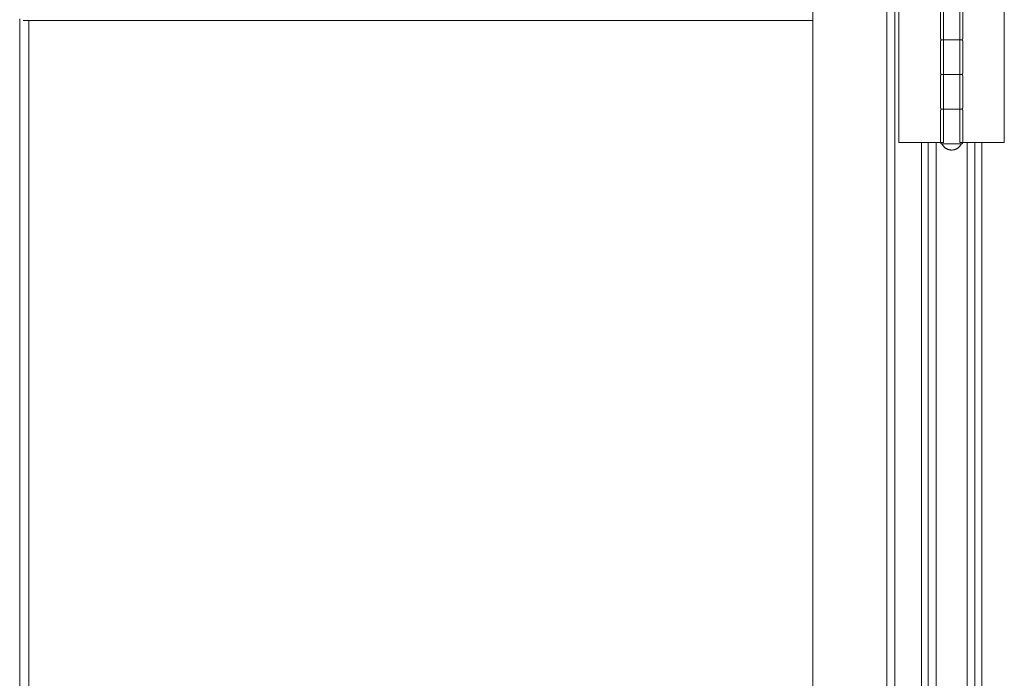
# Model space of a CAD drawing. Header units: inches. Extents: x 424 to 2043, y -237 to 445.
# Tile 732 of 965: x 860.29 to 861.001, y 214.347 to 214.822. Entities that reach past the tile are written whole.
import ezdxf

# ---------------------------------------------------------------- set-up
doc = ezdxf.new("R2010")
doc.units = ezdxf.units.IN
doc.header["$MEASUREMENT"] = 0
doc.layers.add('A-DOOR', color=31, linetype='Continuous', lineweight=9)

# ---------------------------------------------------------------- blocks, each defined once
blk = doc.blocks.new('5-panel_Bi-fold_external_door_10806 - Type 1-239811-Section 1')
at = {"layer": 'A-DOOR'}
for p, q in [((-116.02398, -0.189), (-116.02398, -2.95)), ((-115.97048, -0.189), (-115.97048, -2.95)), ((-115.9648, -0.189), (-115.9648, -2.95)), ((-115.96195, -0.36346), (-115.96195, -0.26546)), ((-115.93172, -0.26546), (-115.93172, -0.28846)), ((-115.92957, -0.26546), (-115.92957, -0.36346)), ((-115.91792, -0.36346), (-115.91792, -0.26546)), ((-115.91572, -0.28846), (-115.91572, -0.26546)), ((-115.88575, -0.26546), (-115.88575, -0.36346)), ((-116.59609, -2.83521), (-116.59609, -0.27429)), ((-116.02398, -0.27557), (-116.59367, -0.27557)), ((-116.58949, -2.83393), (-116.58949, -0.27557)), ((-115.93172, -0.29046), (-115.93172, -0.31346)), ((-115.92966, -0.28946), (-115.92375, -0.28946)), ((-115.92369, -0.28946), (-115.92965, -0.28946)), ((-115.92375, -0.28946), (-115.91783, -0.28946)), ((-115.91782, -0.28946), (-115.92369, -0.28946)), ((-115.91572, -0.31346), (-115.91572, -0.29046)), ((-115.93172, -0.31546), (-115.93172, -0.33846)), ((-115.92966, -0.31446), (-115.92375, -0.31446)), ((-115.92369, -0.31446), (-115.92965, -0.31446)), ((-115.92375, -0.31446), (-115.91783, -0.31446)), ((-115.91782, -0.31446), (-115.92369, -0.31446)), ((-115.91572, -0.33846), (-115.91572, -0.31546)), ((-115.93172, -0.34046), (-115.93172, -0.36346)), ((-115.92966, -0.33946), (-115.92375, -0.33946)), ((-115.92369, -0.33946), (-115.92965, -0.33946)), ((-115.92375, -0.33946), (-115.91783, -0.33946)), ((-115.91782, -0.33946), (-115.92369, -0.33946)), ((-115.91572, -0.36346), (-115.91572, -0.34046)), ((-115.96019, -0.36346), (-115.96195, -0.36346)), ((-115.95807, -0.36346), (-115.96019, -0.36346)), ((-115.94691, -0.36346), (-115.95807, -0.36346)), ((-115.94459, -0.36346), (-115.94691, -0.36346)), ((-115.94558, -0.36346), (-115.94558, -1.688)), ((-115.94227, -0.36346), (-115.94459, -0.36346)), ((-115.94066, -0.36346), (-115.94227, -0.36346)), ((-115.93497, -0.36346), (-115.94066, -0.36346)), ((-115.94066, -1.688), (-115.94066, -0.36346)), ((-115.92957, -0.36346), (-115.93497, -0.36346)), ((-115.93497, -0.36346), (-115.93497, -1.688)), ((-115.9298, -0.36446), (-115.92375, -0.36446)), ((-115.92375, -0.36446), (-115.91768, -0.36446)), ((-115.91258, -0.36346), (-115.91792, -0.36346)), ((-115.91258, -1.688), (-115.91258, -0.36346)), ((-115.90694, -0.36346), (-115.91258, -0.36346)), ((-115.90533, -0.36346), (-115.90694, -0.36346)), ((-115.90694, -0.36346), (-115.90694, -1.688)), ((-115.90302, -0.36346), (-115.90533, -0.36346)), ((-115.9007, -0.36346), (-115.90302, -0.36346)), ((-115.90197, -1.688), (-115.90197, -0.36346)), ((-115.88965, -0.36346), (-115.9007, -0.36346)), ((-115.88752, -0.36346), (-115.88965, -0.36346)), ((-115.88575, -0.36346), (-115.88752, -0.36346))]:
    blk.add_line(p, q, dxfattribs=at)
at = {"layer": 'A-DOOR', "flags": 128}
for points in [[(-115.93072, -0.28946), (-115.93076, -0.28946), (-115.9308, -0.28946), (-115.93084, -0.28945), (-115.93088, -0.28945), (-115.93092, -0.28944), (-115.93096, -0.28943), (-115.931, -0.28942), (-115.93104, -0.28941), (-115.93108, -0.2894), (-115.93111, -0.28938), (-115.93115, -0.28937), (-115.93119, -0.28935), (-115.93122, -0.28933), (-115.93125, -0.28931), (-115.93129, -0.28929), (-115.93132, -0.28926), (-115.93135, -0.28924), (-115.93138, -0.28921), (-115.93141, -0.28919), (-115.93144, -0.28916), (-115.93147, -0.28913), (-115.93149, -0.2891), (-115.93152, -0.28907), (-115.93154, -0.28903), (-115.93157, -0.289), (-115.93159, -0.28897), (-115.93161, -0.28893), (-115.93162, -0.2889), (-115.93164, -0.28886), (-115.93166, -0.28882), (-115.93167, -0.28879), (-115.93168, -0.28875), (-115.93169, -0.28871), (-115.9317, -0.28867), (-115.93171, -0.28863), (-115.93172, -0.28859), (-115.93172, -0.28855), (-115.93172, -0.28851), (-115.93172, -0.28847), (-115.93172, -0.28846)], [(-115.93172, -0.29046), (-115.93172, -0.29042), (-115.93172, -0.29038), (-115.93172, -0.29034), (-115.93171, -0.2903), (-115.9317, -0.29026), (-115.93169, -0.29022), (-115.93168, -0.29018), (-115.93167, -0.29015), (-115.93166, -0.29011), (-115.93164, -0.29007), (-115.93163, -0.29003), (-115.93161, -0.29), (-115.93159, -0.28996), (-115.93157, -0.28993), (-115.93155, -0.2899), (-115.93153, -0.28986), (-115.9315, -0.28983), (-115.93148, -0.2898), (-115.93145, -0.28977), (-115.93142, -0.28974), (-115.93139, -0.28972), (-115.93136, -0.28969), (-115.93133, -0.28967), (-115.9313, -0.28964), (-115.93126, -0.28962), (-115.93123, -0.2896), (-115.93119, -0.28958), (-115.93116, -0.28956), (-115.93112, -0.28954), (-115.93109, -0.28953), (-115.93105, -0.28952), (-115.93101, -0.2895), (-115.93097, -0.28949), (-115.93093, -0.28948), (-115.93089, -0.28948), (-115.93085, -0.28947), (-115.93081, -0.28947), (-115.93077, -0.28946), (-115.93073, -0.28946), (-115.93072, -0.28946)], [(-115.92369, -0.28946), (-115.92397, -0.28946), (-115.92425, -0.28946), (-115.92453, -0.28946), (-115.92481, -0.28946), (-115.92508, -0.28946), (-115.92536, -0.28946), (-115.92563, -0.28946), (-115.9259, -0.28946), (-115.92616, -0.28946), (-115.92642, -0.28946), (-115.92668, -0.28946), (-115.92693, -0.28946), (-115.92717, -0.28946), (-115.92742, -0.28946), (-115.92765, -0.28946), (-115.92788, -0.28946), (-115.9281, -0.28946), (-115.92832, -0.28946), (-115.92852, -0.28946), (-115.92872, -0.28946), (-115.92892, -0.28946), (-115.9291, -0.28946), (-115.92927, -0.28946), (-115.92944, -0.28946), (-115.9296, -0.28946), (-115.92974, -0.28946), (-115.92988, -0.28946), (-115.93001, -0.28946), (-115.93013, -0.28946), (-115.93024, -0.28946), (-115.93033, -0.28946), (-115.93042, -0.28946), (-115.9305, -0.28946), (-115.93056, -0.28946), (-115.93062, -0.28946), (-115.93066, -0.28946), (-115.93069, -0.28946), (-115.93071, -0.28946), (-115.93072, -0.28946)], [(-115.93072, -0.28946), (-115.93072, -0.28946), (-115.9307, -0.28946), (-115.93067, -0.28946), (-115.93063, -0.28946), (-115.93058, -0.28946), (-115.93052, -0.28946), (-115.93045, -0.28946), (-115.93037, -0.28946), (-115.93027, -0.28946), (-115.93017, -0.28946), (-115.93006, -0.28946), (-115.92993, -0.28946), (-115.9298, -0.28946), (-115.92965, -0.28946), (-115.9295, -0.28946), (-115.92934, -0.28946), (-115.92917, -0.28946), (-115.92899, -0.28946), (-115.9288, -0.28946), (-115.9286, -0.28946), (-115.9284, -0.28946), (-115.92818, -0.28946), (-115.92796, -0.28946), (-115.92774, -0.28946), (-115.92751, -0.28946), (-115.92727, -0.28946), (-115.92702, -0.28946), (-115.92677, -0.28946), (-115.92652, -0.28946), (-115.92626, -0.28946), (-115.926, -0.28946), (-115.92573, -0.28946), (-115.92546, -0.28946), (-115.92519, -0.28946), (-115.92491, -0.28946), (-115.92464, -0.28946), (-115.92436, -0.28946), (-115.92408, -0.28946), (-115.9238, -0.28946), (-115.92375, -0.28946)], [(-115.92375, -0.28946), (-115.92403, -0.28946), (-115.92431, -0.28946), (-115.92459, -0.28946), (-115.92487, -0.28946), (-115.92514, -0.28946), (-115.92542, -0.28946), (-115.92569, -0.28946), (-115.92596, -0.28946), (-115.92622, -0.28946), (-115.92648, -0.28946), (-115.92673, -0.28946), (-115.92698, -0.28946), (-115.92723, -0.28946), (-115.92747, -0.28946), (-115.9277, -0.28946), (-115.92793, -0.28946), (-115.92815, -0.28946), (-115.92836, -0.28946), (-115.92857, -0.28946), (-115.92877, -0.28946), (-115.92896, -0.28946), (-115.92914, -0.28946), (-115.92931, -0.28946), (-115.92948, -0.28946), (-115.92963, -0.28946), (-115.92978, -0.28946), (-115.92991, -0.28946), (-115.93004, -0.28946), (-115.93015, -0.28946), (-115.93026, -0.28946), (-115.93035, -0.28946), (-115.93044, -0.28946), (-115.93051, -0.28946), (-115.93058, -0.28946), (-115.93063, -0.28946), (-115.93067, -0.28946), (-115.9307, -0.28946), (-115.93072, -0.28946), (-115.93072, -0.28946)], [(-115.93072, -0.28946), (-115.93072, -0.28946), (-115.9307, -0.28946), (-115.93067, -0.28946), (-115.93063, -0.28946), (-115.93058, -0.28946), (-115.93052, -0.28946), (-115.93045, -0.28946), (-115.93037, -0.28946), (-115.93027, -0.28946), (-115.93017, -0.28946), (-115.93006, -0.28946), (-115.92993, -0.28946), (-115.9298, -0.28946), (-115.92965, -0.28946)], [(-115.9295, -0.28946), (-115.92934, -0.28946), (-115.92917, -0.28946), (-115.92899, -0.28946), (-115.9288, -0.28946), (-115.9286, -0.28946), (-115.9284, -0.28946), (-115.92818, -0.28946), (-115.92796, -0.28946), (-115.92774, -0.28946), (-115.92751, -0.28946), (-115.92727, -0.28946), (-115.92702, -0.28946), (-115.92677, -0.28946), (-115.92652, -0.28946), (-115.92626, -0.28946), (-115.926, -0.28946), (-115.92573, -0.28946), (-115.92546, -0.28946), (-115.92519, -0.28946), (-115.92491, -0.28946), (-115.92464, -0.28946), (-115.92436, -0.28946), (-115.92408, -0.28946), (-115.9238, -0.28946), (-115.92369, -0.28946)], [(-115.92375, -0.28946), (-115.92347, -0.28946), (-115.9232, -0.28946), (-115.92292, -0.28946), (-115.92264, -0.28946), (-115.92236, -0.28946), (-115.92209, -0.28946), (-115.92182, -0.28946), (-115.92155, -0.28946), (-115.92129, -0.28946), (-115.92103, -0.28946), (-115.92077, -0.28946), (-115.92052, -0.28946), (-115.92027, -0.28946), (-115.92003, -0.28946), (-115.9198, -0.28946), (-115.91957, -0.28946), (-115.91935, -0.28946), (-115.91913, -0.28946), (-115.91892, -0.28946), (-115.91872, -0.28946), (-115.91853, -0.28946), (-115.91835, -0.28946), (-115.91817, -0.28946), (-115.91801, -0.28946), (-115.91785, -0.28946), (-115.9177, -0.28946), (-115.91756, -0.28946), (-115.91744, -0.28946), (-115.91732, -0.28946), (-115.91721, -0.28946), (-115.91711, -0.28946), (-115.91703, -0.28946), (-115.91695, -0.28946), (-115.91689, -0.28946), (-115.91683, -0.28946), (-115.91679, -0.28946), (-115.91676, -0.28946), (-115.91673, -0.28946), (-115.91672, -0.28946)], [(-115.91672, -0.28946), (-115.91673, -0.28946), (-115.91675, -0.28946), (-115.91677, -0.28946), (-115.91681, -0.28946), (-115.91686, -0.28946), (-115.91692, -0.28946), (-115.917, -0.28946), (-115.91708, -0.28946), (-115.91717, -0.28946), (-115.91728, -0.28946), (-115.91739, -0.28946), (-115.91751, -0.28946), (-115.91765, -0.28946), (-115.91779, -0.28946), (-115.91795, -0.28946), (-115.91811, -0.28946), (-115.91828, -0.28946), (-115.91846, -0.28946), (-115.91865, -0.28946), (-115.91885, -0.28946), (-115.91905, -0.28946), (-115.91926, -0.28946), (-115.91948, -0.28946), (-115.91971, -0.28946), (-115.91994, -0.28946), (-115.92018, -0.28946), (-115.92042, -0.28946), (-115.92067, -0.28946), (-115.92093, -0.28946), (-115.92119, -0.28946), (-115.92145, -0.28946), (-115.92172, -0.28946), (-115.92199, -0.28946), (-115.92226, -0.28946), (-115.92253, -0.28946), (-115.92281, -0.28946), (-115.92309, -0.28946), (-115.92337, -0.28946), (-115.92365, -0.28946), (-115.92375, -0.28946)], [(-115.91795, -0.28946), (-115.91811, -0.28946), (-115.91828, -0.28946), (-115.91846, -0.28946), (-115.91865, -0.28946), (-115.91885, -0.28946), (-115.91905, -0.28946), (-115.91926, -0.28946), (-115.91948, -0.28946), (-115.91971, -0.28946), (-115.91994, -0.28946), (-115.92018, -0.28946), (-115.92042, -0.28946), (-115.92067, -0.28946), (-115.92093, -0.28946), (-115.92119, -0.28946), (-115.92145, -0.28946), (-115.92172, -0.28946), (-115.92199, -0.28946), (-115.92226, -0.28946), (-115.92253, -0.28946), (-115.92281, -0.28946), (-115.92309, -0.28946), (-115.92337, -0.28946), (-115.92365, -0.28946), (-115.92369, -0.28946)], [(-115.92369, -0.28946), (-115.92341, -0.28946), (-115.92313, -0.28946), (-115.92285, -0.28946), (-115.92258, -0.28946), (-115.9223, -0.28946), (-115.92203, -0.28946), (-115.92176, -0.28946), (-115.92149, -0.28946), (-115.92123, -0.28946), (-115.92097, -0.28946), (-115.92071, -0.28946), (-115.92046, -0.28946), (-115.92022, -0.28946), (-115.91998, -0.28946), (-115.91975, -0.28946), (-115.91952, -0.28946), (-115.9193, -0.28946), (-115.91908, -0.28946), (-115.91888, -0.28946), (-115.91868, -0.28946), (-115.91849, -0.28946), (-115.91831, -0.28946), (-115.91814, -0.28946), (-115.91797, -0.28946)], [(-115.91782, -0.28946), (-115.91767, -0.28946), (-115.91754, -0.28946), (-115.91741, -0.28946), (-115.91729, -0.28946), (-115.91719, -0.28946), (-115.91709, -0.28946), (-115.91701, -0.28946), (-115.91693, -0.28946), (-115.91687, -0.28946), (-115.91682, -0.28946), (-115.91678, -0.28946), (-115.91675, -0.28946), (-115.91673, -0.28946), (-115.91672, -0.28946)], [(-115.91672, -0.28946), (-115.91673, -0.28946), (-115.91675, -0.28946), (-115.91677, -0.28946), (-115.91681, -0.28946), (-115.91686, -0.28946), (-115.91692, -0.28946), (-115.917, -0.28946), (-115.91708, -0.28946), (-115.91717, -0.28946), (-115.91728, -0.28946), (-115.91739, -0.28946), (-115.91751, -0.28946), (-115.91765, -0.28946), (-115.91779, -0.28946)], [(-115.91572, -0.28846), (-115.91572, -0.2885), (-115.91573, -0.28854), (-115.91573, -0.28858), (-115.91574, -0.28862), (-115.91574, -0.28866), (-115.91575, -0.2887), (-115.91576, -0.28874), (-115.91577, -0.28878), (-115.91579, -0.28881), (-115.9158, -0.28885), (-115.91582, -0.28889), (-115.91584, -0.28892), (-115.91586, -0.28896), (-115.91588, -0.28899), (-115.9159, -0.28903), (-115.91592, -0.28906), (-115.91595, -0.28909), (-115.91597, -0.28912), (-115.916, -0.28915), (-115.91603, -0.28918), (-115.91606, -0.28921), (-115.91609, -0.28923), (-115.91612, -0.28926), (-115.91615, -0.28928), (-115.91618, -0.2893), (-115.91622, -0.28932), (-115.91625, -0.28934), (-115.91629, -0.28936), (-115.91632, -0.28938), (-115.91636, -0.28939), (-115.9164, -0.28941), (-115.91644, -0.28942), (-115.91648, -0.28943), (-115.91651, -0.28944), (-115.91655, -0.28945), (-115.91659, -0.28945), (-115.91663, -0.28946), (-115.91667, -0.28946), (-115.91671, -0.28946), (-115.91672, -0.28946)], [(-115.91672, -0.28946), (-115.91668, -0.28946), (-115.91664, -0.28946), (-115.9166, -0.28947), (-115.91656, -0.28947), (-115.91652, -0.28948), (-115.91649, -0.28949), (-115.91645, -0.2895), (-115.91641, -0.28951), (-115.91637, -0.28953), (-115.91633, -0.28954), (-115.9163, -0.28956), (-115.91626, -0.28957), (-115.91623, -0.28959), (-115.91619, -0.28961), (-115.91616, -0.28964), (-115.91613, -0.28966), (-115.91609, -0.28968), (-115.91606, -0.28971), (-115.91603, -0.28974), (-115.91601, -0.28976), (-115.91598, -0.28979), (-115.91595, -0.28982), (-115.91593, -0.28986), (-115.9159, -0.28989), (-115.91588, -0.28992), (-115.91586, -0.28995), (-115.91584, -0.28999), (-115.91582, -0.29003), (-115.91581, -0.29006), (-115.91579, -0.2901), (-115.91578, -0.29014), (-115.91577, -0.29017), (-115.91575, -0.29021), (-115.91575, -0.29025), (-115.91574, -0.29029), (-115.91573, -0.29033), (-115.91573, -0.29037), (-115.91572, -0.29041), (-115.91572, -0.29045), (-115.91572, -0.29046)], [(-115.93072, -0.31446), (-115.93076, -0.31446), (-115.9308, -0.31446), (-115.93084, -0.31445), (-115.93088, -0.31445), (-115.93092, -0.31444), (-115.93096, -0.31443), (-115.931, -0.31442), (-115.93104, -0.31441), (-115.93108, -0.3144), (-115.93111, -0.31438), (-115.93115, -0.31437), (-115.93119, -0.31435), (-115.93122, -0.31433), (-115.93125, -0.31431), (-115.93129, -0.31429), (-115.93132, -0.31426), (-115.93135, -0.31424), (-115.93138, -0.31421), (-115.93141, -0.31419), (-115.93144, -0.31416), (-115.93147, -0.31413), (-115.93149, -0.3141), (-115.93152, -0.31407), (-115.93154, -0.31403), (-115.93157, -0.314), (-115.93159, -0.31397), (-115.93161, -0.31393), (-115.93162, -0.3139), (-115.93164, -0.31386), (-115.93166, -0.31382), (-115.93167, -0.31379), (-115.93168, -0.31375), (-115.93169, -0.31371), (-115.9317, -0.31367), (-115.93171, -0.31363), (-115.93172, -0.31359), (-115.93172, -0.31355), (-115.93172, -0.31351), (-115.93172, -0.31347), (-115.93172, -0.31346)], [(-115.93172, -0.31546), (-115.93172, -0.31542), (-115.93172, -0.31538), (-115.93172, -0.31534), (-115.93171, -0.3153), (-115.9317, -0.31526), (-115.93169, -0.31522), (-115.93168, -0.31518), (-115.93167, -0.31515), (-115.93166, -0.31511), (-115.93164, -0.31507), (-115.93163, -0.31503), (-115.93161, -0.315), (-115.93159, -0.31496), (-115.93157, -0.31493), (-115.93155, -0.3149), (-115.93153, -0.31486), (-115.9315, -0.31483), (-115.93148, -0.3148), (-115.93145, -0.31477), (-115.93142, -0.31474), (-115.93139, -0.31472), (-115.93136, -0.31469), (-115.93133, -0.31467), (-115.9313, -0.31464), (-115.93126, -0.31462), (-115.93123, -0.3146), (-115.93119, -0.31458), (-115.93116, -0.31456), (-115.93112, -0.31454), (-115.93109, -0.31453), (-115.93105, -0.31452), (-115.93101, -0.3145), (-115.93097, -0.31449), (-115.93093, -0.31448), (-115.93089, -0.31448), (-115.93085, -0.31447), (-115.93081, -0.31447), (-115.93077, -0.31446), (-115.93073, -0.31446), (-115.93072, -0.31446)], [(-115.92369, -0.31446), (-115.92397, -0.31446), (-115.92425, -0.31446), (-115.92453, -0.31446), (-115.92481, -0.31446), (-115.92508, -0.31446), (-115.92536, -0.31446), (-115.92563, -0.31446), (-115.9259, -0.31446), (-115.92616, -0.31446), (-115.92642, -0.31446), (-115.92668, -0.31446), (-115.92693, -0.31446), (-115.92717, -0.31446), (-115.92742, -0.31446), (-115.92765, -0.31446), (-115.92788, -0.31446), (-115.9281, -0.31446), (-115.92832, -0.31446), (-115.92852, -0.31446), (-115.92872, -0.31446), (-115.92892, -0.31446), (-115.9291, -0.31446), (-115.92927, -0.31446), (-115.92944, -0.31446), (-115.9296, -0.31446), (-115.92974, -0.31446), (-115.92988, -0.31446), (-115.93001, -0.31446), (-115.93013, -0.31446), (-115.93024, -0.31446), (-115.93033, -0.31446), (-115.93042, -0.31446), (-115.9305, -0.31446), (-115.93056, -0.31446), (-115.93062, -0.31446), (-115.93066, -0.31446), (-115.93069, -0.31446), (-115.93071, -0.31446), (-115.93072, -0.31446)], [(-115.93072, -0.31446), (-115.93072, -0.31446), (-115.9307, -0.31446), (-115.93067, -0.31446), (-115.93063, -0.31446), (-115.93058, -0.31446), (-115.93052, -0.31446), (-115.93045, -0.31446), (-115.93037, -0.31446), (-115.93027, -0.31446), (-115.93017, -0.31446), (-115.93006, -0.31446), (-115.92993, -0.31446), (-115.9298, -0.31446), (-115.92965, -0.31446), (-115.9295, -0.31446), (-115.92934, -0.31446), (-115.92917, -0.31446), (-115.92899, -0.31446), (-115.9288, -0.31446), (-115.9286, -0.31446), (-115.9284, -0.31446), (-115.92818, -0.31446), (-115.92796, -0.31446), (-115.92774, -0.31446), (-115.92751, -0.31446), (-115.92727, -0.31446), (-115.92702, -0.31446), (-115.92677, -0.31446), (-115.92652, -0.31446), (-115.92626, -0.31446), (-115.926, -0.31446), (-115.92573, -0.31446), (-115.92546, -0.31446), (-115.92519, -0.31446), (-115.92491, -0.31446), (-115.92464, -0.31446), (-115.92436, -0.31446), (-115.92408, -0.31446), (-115.9238, -0.31446), (-115.92375, -0.31446)], [(-115.92375, -0.31446), (-115.92403, -0.31446), (-115.92431, -0.31446), (-115.92459, -0.31446), (-115.92487, -0.31446), (-115.92514, -0.31446), (-115.92542, -0.31446), (-115.92569, -0.31446), (-115.92596, -0.31446), (-115.92622, -0.31446), (-115.92648, -0.31446), (-115.92673, -0.31446), (-115.92698, -0.31446), (-115.92723, -0.31446), (-115.92747, -0.31446), (-115.9277, -0.31446), (-115.92793, -0.31446), (-115.92815, -0.31446), (-115.92836, -0.31446), (-115.92857, -0.31446), (-115.92877, -0.31446), (-115.92896, -0.31446), (-115.92914, -0.31446), (-115.92931, -0.31446), (-115.92948, -0.31446), (-115.92963, -0.31446), (-115.92978, -0.31446), (-115.92991, -0.31446), (-115.93004, -0.31446), (-115.93015, -0.31446), (-115.93026, -0.31446), (-115.93035, -0.31446), (-115.93044, -0.31446), (-115.93051, -0.31446), (-115.93058, -0.31446), (-115.93063, -0.31446), (-115.93067, -0.31446), (-115.9307, -0.31446), (-115.93072, -0.31446), (-115.93072, -0.31446)], [(-115.93072, -0.31446), (-115.93072, -0.31446), (-115.9307, -0.31446), (-115.93067, -0.31446), (-115.93063, -0.31446), (-115.93058, -0.31446), (-115.93052, -0.31446), (-115.93045, -0.31446), (-115.93037, -0.31446), (-115.93027, -0.31446), (-115.93017, -0.31446), (-115.93006, -0.31446), (-115.92993, -0.31446), (-115.9298, -0.31446), (-115.92965, -0.31446)], [(-115.9295, -0.31446), (-115.92934, -0.31446), (-115.92917, -0.31446), (-115.92899, -0.31446), (-115.9288, -0.31446), (-115.9286, -0.31446), (-115.9284, -0.31446), (-115.92818, -0.31446), (-115.92796, -0.31446), (-115.92774, -0.31446), (-115.92751, -0.31446), (-115.92727, -0.31446), (-115.92702, -0.31446), (-115.92677, -0.31446), (-115.92652, -0.31446), (-115.92626, -0.31446), (-115.926, -0.31446), (-115.92573, -0.31446), (-115.92546, -0.31446), (-115.92519, -0.31446), (-115.92491, -0.31446), (-115.92464, -0.31446), (-115.92436, -0.31446), (-115.92408, -0.31446), (-115.9238, -0.31446), (-115.92369, -0.31446)], [(-115.92375, -0.31446), (-115.92347, -0.31446), (-115.9232, -0.31446), (-115.92292, -0.31446), (-115.92264, -0.31446), (-115.92236, -0.31446), (-115.92209, -0.31446), (-115.92182, -0.31446), (-115.92155, -0.31446), (-115.92129, -0.31446), (-115.92103, -0.31446), (-115.92077, -0.31446), (-115.92052, -0.31446), (-115.92027, -0.31446), (-115.92003, -0.31446), (-115.9198, -0.31446), (-115.91957, -0.31446), (-115.91935, -0.31446), (-115.91913, -0.31446), (-115.91892, -0.31446), (-115.91872, -0.31446), (-115.91853, -0.31446), (-115.91835, -0.31446), (-115.91817, -0.31446), (-115.91801, -0.31446), (-115.91785, -0.31446), (-115.9177, -0.31446), (-115.91756, -0.31446), (-115.91744, -0.31446), (-115.91732, -0.31446), (-115.91721, -0.31446), (-115.91711, -0.31446), (-115.91703, -0.31446), (-115.91695, -0.31446), (-115.91689, -0.31446), (-115.91683, -0.31446), (-115.91679, -0.31446), (-115.91676, -0.31446), (-115.91673, -0.31446), (-115.91672, -0.31446)], [(-115.91672, -0.31446), (-115.91673, -0.31446), (-115.91675, -0.31446), (-115.91677, -0.31446), (-115.91681, -0.31446), (-115.91686, -0.31446), (-115.91692, -0.31446), (-115.917, -0.31446), (-115.91708, -0.31446), (-115.91717, -0.31446), (-115.91728, -0.31446), (-115.91739, -0.31446), (-115.91751, -0.31446), (-115.91765, -0.31446), (-115.91779, -0.31446), (-115.91795, -0.31446), (-115.91811, -0.31446), (-115.91828, -0.31446), (-115.91846, -0.31446), (-115.91865, -0.31446), (-115.91885, -0.31446), (-115.91905, -0.31446), (-115.91926, -0.31446), (-115.91948, -0.31446), (-115.91971, -0.31446), (-115.91994, -0.31446), (-115.92018, -0.31446), (-115.92042, -0.31446), (-115.92067, -0.31446), (-115.92093, -0.31446), (-115.92119, -0.31446), (-115.92145, -0.31446), (-115.92172, -0.31446), (-115.92199, -0.31446), (-115.92226, -0.31446), (-115.92253, -0.31446), (-115.92281, -0.31446), (-115.92309, -0.31446), (-115.92337, -0.31446), (-115.92365, -0.31446), (-115.92375, -0.31446)], [(-115.91795, -0.31446), (-115.91811, -0.31446), (-115.91828, -0.31446), (-115.91846, -0.31446), (-115.91865, -0.31446), (-115.91885, -0.31446), (-115.91905, -0.31446), (-115.91926, -0.31446), (-115.91948, -0.31446), (-115.91971, -0.31446), (-115.91994, -0.31446), (-115.92018, -0.31446), (-115.92042, -0.31446), (-115.92067, -0.31446), (-115.92093, -0.31446), (-115.92119, -0.31446), (-115.92145, -0.31446), (-115.92172, -0.31446), (-115.92199, -0.31446), (-115.92226, -0.31446), (-115.92253, -0.31446), (-115.92281, -0.31446), (-115.92309, -0.31446), (-115.92337, -0.31446), (-115.92365, -0.31446), (-115.92369, -0.31446)], [(-115.92369, -0.31446), (-115.92341, -0.31446), (-115.92313, -0.31446), (-115.92285, -0.31446), (-115.92258, -0.31446), (-115.9223, -0.31446), (-115.92203, -0.31446), (-115.92176, -0.31446), (-115.92149, -0.31446), (-115.92123, -0.31446), (-115.92097, -0.31446), (-115.92071, -0.31446), (-115.92046, -0.31446), (-115.92022, -0.31446), (-115.91998, -0.31446), (-115.91975, -0.31446), (-115.91952, -0.31446), (-115.9193, -0.31446), (-115.91908, -0.31446), (-115.91888, -0.31446), (-115.91868, -0.31446), (-115.91849, -0.31446), (-115.91831, -0.31446), (-115.91814, -0.31446), (-115.91797, -0.31446)], [(-115.91782, -0.31446), (-115.91767, -0.31446), (-115.91754, -0.31446), (-115.91741, -0.31446), (-115.91729, -0.31446), (-115.91719, -0.31446), (-115.91709, -0.31446), (-115.91701, -0.31446), (-115.91693, -0.31446), (-115.91687, -0.31446), (-115.91682, -0.31446), (-115.91678, -0.31446), (-115.91675, -0.31446), (-115.91673, -0.31446), (-115.91672, -0.31446)], [(-115.91672, -0.31446), (-115.91673, -0.31446), (-115.91675, -0.31446), (-115.91677, -0.31446), (-115.91681, -0.31446), (-115.91686, -0.31446), (-115.91692, -0.31446), (-115.917, -0.31446), (-115.91708, -0.31446), (-115.91717, -0.31446), (-115.91728, -0.31446), (-115.91739, -0.31446), (-115.91751, -0.31446), (-115.91765, -0.31446), (-115.91779, -0.31446)], [(-115.91572, -0.31346), (-115.91572, -0.3135), (-115.91573, -0.31354), (-115.91573, -0.31358), (-115.91574, -0.31362), (-115.91574, -0.31366), (-115.91575, -0.3137), (-115.91576, -0.31374), (-115.91577, -0.31378), (-115.91579, -0.31381), (-115.9158, -0.31385), (-115.91582, -0.31389), (-115.91584, -0.31392), (-115.91586, -0.31396), (-115.91588, -0.31399), (-115.9159, -0.31403), (-115.91592, -0.31406), (-115.91595, -0.31409), (-115.91597, -0.31412), (-115.916, -0.31415), (-115.91603, -0.31418), (-115.91606, -0.31421), (-115.91609, -0.31423), (-115.91612, -0.31426), (-115.91615, -0.31428), (-115.91618, -0.3143), (-115.91622, -0.31432), (-115.91625, -0.31434), (-115.91629, -0.31436), (-115.91632, -0.31438), (-115.91636, -0.31439), (-115.9164, -0.31441), (-115.91644, -0.31442), (-115.91648, -0.31443), (-115.91651, -0.31444), (-115.91655, -0.31445), (-115.91659, -0.31445), (-115.91663, -0.31446), (-115.91667, -0.31446), (-115.91671, -0.31446), (-115.91672, -0.31446)], [(-115.91672, -0.31446), (-115.91668, -0.31446), (-115.91664, -0.31446), (-115.9166, -0.31447), (-115.91656, -0.31447), (-115.91652, -0.31448), (-115.91649, -0.31449), (-115.91645, -0.3145), (-115.91641, -0.31451), (-115.91637, -0.31453), (-115.91633, -0.31454), (-115.9163, -0.31456), (-115.91626, -0.31457), (-115.91623, -0.31459), (-115.91619, -0.31461), (-115.91616, -0.31464), (-115.91613, -0.31466), (-115.91609, -0.31468), (-115.91606, -0.31471), (-115.91603, -0.31474), (-115.91601, -0.31476), (-115.91598, -0.31479), (-115.91595, -0.31482), (-115.91593, -0.31486), (-115.9159, -0.31489), (-115.91588, -0.31492), (-115.91586, -0.31495), (-115.91584, -0.31499), (-115.91582, -0.31503), (-115.91581, -0.31506), (-115.91579, -0.3151), (-115.91578, -0.31514), (-115.91577, -0.31517), (-115.91575, -0.31521), (-115.91575, -0.31525), (-115.91574, -0.31529), (-115.91573, -0.31533), (-115.91573, -0.31537), (-115.91572, -0.31541), (-115.91572, -0.31545), (-115.91572, -0.31546)], [(-115.93072, -0.33946), (-115.93076, -0.33946), (-115.9308, -0.33946), (-115.93084, -0.33945), (-115.93088, -0.33945), (-115.93092, -0.33944), (-115.93096, -0.33943), (-115.931, -0.33942), (-115.93104, -0.33941), (-115.93108, -0.3394), (-115.93111, -0.33938), (-115.93115, -0.33937), (-115.93119, -0.33935), (-115.93122, -0.33933), (-115.93125, -0.33931), (-115.93129, -0.33929), (-115.93132, -0.33926), (-115.93135, -0.33924), (-115.93138, -0.33921), (-115.93141, -0.33919), (-115.93144, -0.33916), (-115.93147, -0.33913), (-115.93149, -0.3391), (-115.93152, -0.33907), (-115.93154, -0.33903), (-115.93157, -0.339), (-115.93159, -0.33897), (-115.93161, -0.33893), (-115.93162, -0.3389), (-115.93164, -0.33886), (-115.93166, -0.33882), (-115.93167, -0.33879), (-115.93168, -0.33875), (-115.93169, -0.33871), (-115.9317, -0.33867), (-115.93171, -0.33863), (-115.93172, -0.33859), (-115.93172, -0.33855), (-115.93172, -0.33851), (-115.93172, -0.33847), (-115.93172, -0.33846)], [(-115.93172, -0.34046), (-115.93172, -0.34042), (-115.93172, -0.34038), (-115.93172, -0.34034), (-115.93171, -0.3403), (-115.9317, -0.34026), (-115.93169, -0.34022), (-115.93168, -0.34018), (-115.93167, -0.34015), (-115.93166, -0.34011), (-115.93164, -0.34007), (-115.93163, -0.34003), (-115.93161, -0.34), (-115.93159, -0.33996), (-115.93157, -0.33993), (-115.93155, -0.3399), (-115.93153, -0.33986), (-115.9315, -0.33983), (-115.93148, -0.3398), (-115.93145, -0.33977), (-115.93142, -0.33974), (-115.93139, -0.33972), (-115.93136, -0.33969), (-115.93133, -0.33967), (-115.9313, -0.33964), (-115.93126, -0.33962), (-115.93123, -0.3396), (-115.93119, -0.33958), (-115.93116, -0.33956), (-115.93112, -0.33954), (-115.93109, -0.33953), (-115.93105, -0.33952), (-115.93101, -0.3395), (-115.93097, -0.33949), (-115.93093, -0.33948), (-115.93089, -0.33948), (-115.93085, -0.33947), (-115.93081, -0.33947), (-115.93077, -0.33946), (-115.93073, -0.33946), (-115.93072, -0.33946)], [(-115.92369, -0.33946), (-115.92397, -0.33946), (-115.92425, -0.33946), (-115.92453, -0.33946), (-115.92481, -0.33946), (-115.92508, -0.33946), (-115.92536, -0.33946), (-115.92563, -0.33946), (-115.9259, -0.33946), (-115.92616, -0.33946), (-115.92642, -0.33946), (-115.92668, -0.33946), (-115.92693, -0.33946), (-115.92717, -0.33946), (-115.92742, -0.33946), (-115.92765, -0.33946), (-115.92788, -0.33946), (-115.9281, -0.33946), (-115.92832, -0.33946), (-115.92852, -0.33946), (-115.92872, -0.33946), (-115.92892, -0.33946), (-115.9291, -0.33946), (-115.92927, -0.33946), (-115.92944, -0.33946), (-115.9296, -0.33946), (-115.92974, -0.33946), (-115.92988, -0.33946), (-115.93001, -0.33946), (-115.93013, -0.33946), (-115.93024, -0.33946), (-115.93033, -0.33946), (-115.93042, -0.33946), (-115.9305, -0.33946), (-115.93056, -0.33946), (-115.93062, -0.33946), (-115.93066, -0.33946), (-115.93069, -0.33946), (-115.93071, -0.33946), (-115.93072, -0.33946)], [(-115.93072, -0.33946), (-115.93072, -0.33946), (-115.9307, -0.33946), (-115.93067, -0.33946), (-115.93063, -0.33946), (-115.93058, -0.33946), (-115.93052, -0.33946), (-115.93045, -0.33946), (-115.93037, -0.33946), (-115.93027, -0.33946), (-115.93017, -0.33946), (-115.93006, -0.33946), (-115.92993, -0.33946), (-115.9298, -0.33946), (-115.92965, -0.33946), (-115.9295, -0.33946), (-115.92934, -0.33946), (-115.92917, -0.33946), (-115.92899, -0.33946), (-115.9288, -0.33946), (-115.9286, -0.33946), (-115.9284, -0.33946), (-115.92818, -0.33946), (-115.92796, -0.33946), (-115.92774, -0.33946), (-115.92751, -0.33946), (-115.92727, -0.33946), (-115.92702, -0.33946), (-115.92677, -0.33946), (-115.92652, -0.33946), (-115.92626, -0.33946), (-115.926, -0.33946), (-115.92573, -0.33946), (-115.92546, -0.33946), (-115.92519, -0.33946), (-115.92491, -0.33946), (-115.92464, -0.33946), (-115.92436, -0.33946), (-115.92408, -0.33946), (-115.9238, -0.33946), (-115.92375, -0.33946)], [(-115.92375, -0.33946), (-115.92403, -0.33946), (-115.92431, -0.33946), (-115.92459, -0.33946), (-115.92487, -0.33946), (-115.92514, -0.33946), (-115.92542, -0.33946), (-115.92569, -0.33946), (-115.92596, -0.33946), (-115.92622, -0.33946), (-115.92648, -0.33946), (-115.92673, -0.33946), (-115.92698, -0.33946), (-115.92723, -0.33946), (-115.92747, -0.33946), (-115.9277, -0.33946), (-115.92793, -0.33946), (-115.92815, -0.33946), (-115.92836, -0.33946), (-115.92857, -0.33946), (-115.92877, -0.33946), (-115.92896, -0.33946), (-115.92914, -0.33946), (-115.92931, -0.33946), (-115.92948, -0.33946), (-115.92963, -0.33946), (-115.92978, -0.33946), (-115.92991, -0.33946), (-115.93004, -0.33946), (-115.93015, -0.33946), (-115.93026, -0.33946), (-115.93035, -0.33946), (-115.93044, -0.33946), (-115.93051, -0.33946), (-115.93058, -0.33946), (-115.93063, -0.33946), (-115.93067, -0.33946), (-115.9307, -0.33946), (-115.93072, -0.33946), (-115.93072, -0.33946)], [(-115.93072, -0.33946), (-115.93072, -0.33946), (-115.9307, -0.33946), (-115.93067, -0.33946), (-115.93063, -0.33946), (-115.93058, -0.33946), (-115.93052, -0.33946), (-115.93045, -0.33946), (-115.93037, -0.33946), (-115.93027, -0.33946), (-115.93017, -0.33946), (-115.93006, -0.33946), (-115.92993, -0.33946), (-115.9298, -0.33946), (-115.92965, -0.33946)], [(-115.9295, -0.33946), (-115.92934, -0.33946), (-115.92917, -0.33946), (-115.92899, -0.33946), (-115.9288, -0.33946), (-115.9286, -0.33946), (-115.9284, -0.33946), (-115.92818, -0.33946), (-115.92796, -0.33946), (-115.92774, -0.33946), (-115.92751, -0.33946), (-115.92727, -0.33946), (-115.92702, -0.33946), (-115.92677, -0.33946), (-115.92652, -0.33946), (-115.92626, -0.33946), (-115.926, -0.33946), (-115.92573, -0.33946), (-115.92546, -0.33946), (-115.92519, -0.33946), (-115.92491, -0.33946), (-115.92464, -0.33946), (-115.92436, -0.33946), (-115.92408, -0.33946), (-115.9238, -0.33946), (-115.92369, -0.33946)], [(-115.92375, -0.33946), (-115.92347, -0.33946), (-115.9232, -0.33946), (-115.92292, -0.33946), (-115.92264, -0.33946), (-115.92236, -0.33946), (-115.92209, -0.33946), (-115.92182, -0.33946), (-115.92155, -0.33946), (-115.92129, -0.33946), (-115.92103, -0.33946), (-115.92077, -0.33946), (-115.92052, -0.33946), (-115.92027, -0.33946), (-115.92003, -0.33946), (-115.9198, -0.33946), (-115.91957, -0.33946), (-115.91935, -0.33946), (-115.91913, -0.33946), (-115.91892, -0.33946), (-115.91872, -0.33946), (-115.91853, -0.33946), (-115.91835, -0.33946), (-115.91817, -0.33946), (-115.91801, -0.33946), (-115.91785, -0.33946), (-115.9177, -0.33946), (-115.91756, -0.33946), (-115.91744, -0.33946), (-115.91732, -0.33946), (-115.91721, -0.33946), (-115.91711, -0.33946), (-115.91703, -0.33946), (-115.91695, -0.33946), (-115.91689, -0.33946), (-115.91683, -0.33946), (-115.91679, -0.33946), (-115.91676, -0.33946), (-115.91673, -0.33946), (-115.91672, -0.33946)], [(-115.91672, -0.33946), (-115.91673, -0.33946), (-115.91675, -0.33946), (-115.91677, -0.33946), (-115.91681, -0.33946), (-115.91686, -0.33946), (-115.91692, -0.33946), (-115.917, -0.33946), (-115.91708, -0.33946), (-115.91717, -0.33946), (-115.91728, -0.33946), (-115.91739, -0.33946), (-115.91751, -0.33946), (-115.91765, -0.33946), (-115.91779, -0.33946), (-115.91795, -0.33946), (-115.91811, -0.33946), (-115.91828, -0.33946), (-115.91846, -0.33946), (-115.91865, -0.33946), (-115.91885, -0.33946), (-115.91905, -0.33946), (-115.91926, -0.33946), (-115.91948, -0.33946), (-115.91971, -0.33946), (-115.91994, -0.33946), (-115.92018, -0.33946), (-115.92042, -0.33946), (-115.92067, -0.33946), (-115.92093, -0.33946), (-115.92119, -0.33946), (-115.92145, -0.33946), (-115.92172, -0.33946), (-115.92199, -0.33946), (-115.92226, -0.33946), (-115.92253, -0.33946), (-115.92281, -0.33946), (-115.92309, -0.33946), (-115.92337, -0.33946), (-115.92365, -0.33946), (-115.92375, -0.33946)], [(-115.91795, -0.33946), (-115.91811, -0.33946), (-115.91828, -0.33946), (-115.91846, -0.33946), (-115.91865, -0.33946), (-115.91885, -0.33946), (-115.91905, -0.33946), (-115.91926, -0.33946), (-115.91948, -0.33946), (-115.91971, -0.33946), (-115.91994, -0.33946), (-115.92018, -0.33946), (-115.92042, -0.33946), (-115.92067, -0.33946), (-115.92093, -0.33946), (-115.92119, -0.33946), (-115.92145, -0.33946), (-115.92172, -0.33946), (-115.92199, -0.33946), (-115.92226, -0.33946), (-115.92253, -0.33946), (-115.92281, -0.33946), (-115.92309, -0.33946), (-115.92337, -0.33946), (-115.92365, -0.33946), (-115.92369, -0.33946)], [(-115.92369, -0.33946), (-115.92341, -0.33946), (-115.92313, -0.33946), (-115.92285, -0.33946), (-115.92258, -0.33946), (-115.9223, -0.33946), (-115.92203, -0.33946), (-115.92176, -0.33946), (-115.92149, -0.33946), (-115.92123, -0.33946), (-115.92097, -0.33946), (-115.92071, -0.33946), (-115.92046, -0.33946), (-115.92022, -0.33946), (-115.91998, -0.33946), (-115.91975, -0.33946), (-115.91952, -0.33946), (-115.9193, -0.33946), (-115.91908, -0.33946), (-115.91888, -0.33946), (-115.91868, -0.33946), (-115.91849, -0.33946), (-115.91831, -0.33946), (-115.91814, -0.33946), (-115.91797, -0.33946)], [(-115.91782, -0.33946), (-115.91767, -0.33946), (-115.91754, -0.33946), (-115.91741, -0.33946), (-115.91729, -0.33946), (-115.91719, -0.33946), (-115.91709, -0.33946), (-115.91701, -0.33946), (-115.91693, -0.33946), (-115.91687, -0.33946), (-115.91682, -0.33946), (-115.91678, -0.33946), (-115.91675, -0.33946), (-115.91673, -0.33946), (-115.91672, -0.33946)], [(-115.91672, -0.33946), (-115.91673, -0.33946), (-115.91675, -0.33946), (-115.91677, -0.33946), (-115.91681, -0.33946), (-115.91686, -0.33946), (-115.91692, -0.33946), (-115.917, -0.33946), (-115.91708, -0.33946), (-115.91717, -0.33946), (-115.91728, -0.33946), (-115.91739, -0.33946), (-115.91751, -0.33946), (-115.91765, -0.33946), (-115.91779, -0.33946)], [(-115.91572, -0.33846), (-115.91572, -0.3385), (-115.91573, -0.33854), (-115.91573, -0.33858), (-115.91574, -0.33862), (-115.91574, -0.33866), (-115.91575, -0.3387), (-115.91576, -0.33874), (-115.91577, -0.33878), (-115.91579, -0.33881), (-115.9158, -0.33885), (-115.91582, -0.33889), (-115.91584, -0.33892), (-115.91586, -0.33896), (-115.91588, -0.33899), (-115.9159, -0.33903), (-115.91592, -0.33906), (-115.91595, -0.33909), (-115.91597, -0.33912), (-115.916, -0.33915), (-115.91603, -0.33918), (-115.91606, -0.33921), (-115.91609, -0.33923), (-115.91612, -0.33926), (-115.91615, -0.33928), (-115.91618, -0.3393), (-115.91622, -0.33932), (-115.91625, -0.33934), (-115.91629, -0.33936), (-115.91632, -0.33938), (-115.91636, -0.33939), (-115.9164, -0.33941), (-115.91644, -0.33942), (-115.91648, -0.33943), (-115.91651, -0.33944), (-115.91655, -0.33945), (-115.91659, -0.33945), (-115.91663, -0.33946), (-115.91667, -0.33946), (-115.91671, -0.33946), (-115.91672, -0.33946)], [(-115.91672, -0.33946), (-115.91668, -0.33946), (-115.91664, -0.33946), (-115.9166, -0.33947), (-115.91656, -0.33947), (-115.91652, -0.33948), (-115.91649, -0.33949), (-115.91645, -0.3395), (-115.91641, -0.33951), (-115.91637, -0.33953), (-115.91633, -0.33954), (-115.9163, -0.33956), (-115.91626, -0.33957), (-115.91623, -0.33959), (-115.91619, -0.33961), (-115.91616, -0.33964), (-115.91613, -0.33966), (-115.91609, -0.33968), (-115.91606, -0.33971), (-115.91603, -0.33974), (-115.91601, -0.33976), (-115.91598, -0.33979), (-115.91595, -0.33982), (-115.91593, -0.33986), (-115.9159, -0.33989), (-115.91588, -0.33992), (-115.91586, -0.33995), (-115.91584, -0.33999), (-115.91582, -0.34003), (-115.91581, -0.34006), (-115.91579, -0.3401), (-115.91578, -0.34014), (-115.91577, -0.34017), (-115.91575, -0.34021), (-115.91575, -0.34025), (-115.91574, -0.34029), (-115.91573, -0.34033), (-115.91573, -0.34037), (-115.91572, -0.34041), (-115.91572, -0.34045), (-115.91572, -0.34046)], [(-115.93072, -0.36446), (-115.93076, -0.36446), (-115.9308, -0.36446), (-115.93084, -0.36445), (-115.93088, -0.36445), (-115.93092, -0.36444), (-115.93096, -0.36443), (-115.931, -0.36442), (-115.93104, -0.36441), (-115.93108, -0.3644), (-115.93111, -0.36438), (-115.93115, -0.36437), (-115.93119, -0.36435), (-115.93122, -0.36433), (-115.93125, -0.36431), (-115.93129, -0.36429), (-115.93132, -0.36426), (-115.93135, -0.36424), (-115.93138, -0.36421), (-115.93141, -0.36419), (-115.93144, -0.36416), (-115.93147, -0.36413), (-115.93149, -0.3641), (-115.93152, -0.36407), (-115.93154, -0.36403), (-115.93157, -0.364), (-115.93159, -0.36397), (-115.93161, -0.36393), (-115.93162, -0.3639), (-115.93164, -0.36386), (-115.93166, -0.36382), (-115.93167, -0.36379), (-115.93168, -0.36375), (-115.93169, -0.36371), (-115.9317, -0.36367), (-115.93171, -0.36363), (-115.93172, -0.36359), (-115.93172, -0.36355), (-115.93172, -0.36351), (-115.93172, -0.36347), (-115.93172, -0.36346)], [(-115.92927, -0.36446), (-115.92944, -0.36446), (-115.9296, -0.36446), (-115.92974, -0.36446), (-115.92988, -0.36446), (-115.93001, -0.36446), (-115.93013, -0.36446), (-115.93024, -0.36446), (-115.93033, -0.36446), (-115.93042, -0.36446), (-115.9305, -0.36446), (-115.93056, -0.36446), (-115.93062, -0.36446), (-115.93066, -0.36446), (-115.93069, -0.36446), (-115.93071, -0.36446), (-115.93072, -0.36446)], [(-115.93072, -0.36446), (-115.93072, -0.36446), (-115.9307, -0.36446), (-115.93067, -0.36446), (-115.93063, -0.36446), (-115.93058, -0.36446), (-115.93052, -0.36446), (-115.93045, -0.36446), (-115.93037, -0.36446), (-115.93027, -0.36446), (-115.93017, -0.36446), (-115.93006, -0.36446), (-115.92993, -0.36446), (-115.9298, -0.36446), (-115.92965, -0.36446), (-115.9295, -0.36446), (-115.92934, -0.36446), (-115.92917, -0.36446), (-115.92899, -0.36446), (-115.9288, -0.36446), (-115.9286, -0.36446), (-115.9284, -0.36446), (-115.92818, -0.36446), (-115.92796, -0.36446), (-115.92774, -0.36446), (-115.92751, -0.36446), (-115.92727, -0.36446), (-115.92702, -0.36446), (-115.92677, -0.36446), (-115.92652, -0.36446), (-115.92626, -0.36446), (-115.926, -0.36446), (-115.92573, -0.36446), (-115.92546, -0.36446), (-115.92519, -0.36446), (-115.92491, -0.36446), (-115.92464, -0.36446), (-115.92436, -0.36446), (-115.92408, -0.36446), (-115.9238, -0.36446), (-115.92375, -0.36446)], [(-115.92372, -0.36896), (-115.92403, -0.36895), (-115.92434, -0.36894), (-115.92464, -0.36891), (-115.92495, -0.36886), (-115.92525, -0.36881), (-115.92555, -0.36874), (-115.92585, -0.36866), (-115.92614, -0.36857), (-115.92643, -0.36847), (-115.92672, -0.36835), (-115.927, -0.36823), (-115.92728, -0.36809), (-115.92755, -0.36794), (-115.92781, -0.36779), (-115.92807, -0.36762), (-115.92832, -0.36744), (-115.92856, -0.36725), (-115.9288, -0.36705), (-115.92902, -0.36684), (-115.92924, -0.36663), (-115.92945, -0.3664), (-115.92965, -0.36617), (-115.92985, -0.36593), (-115.93003, -0.36568), (-115.9302, -0.36542), (-115.93036, -0.36516), (-115.93051, -0.36489), (-115.93065, -0.36462), (-115.93072, -0.36446)], [(-115.92375, -0.36446), (-115.92347, -0.36446), (-115.9232, -0.36446), (-115.92292, -0.36446), (-115.92264, -0.36446), (-115.92236, -0.36446), (-115.92209, -0.36446), (-115.92182, -0.36446), (-115.92155, -0.36446), (-115.92129, -0.36446), (-115.92103, -0.36446), (-115.92077, -0.36446), (-115.92052, -0.36446), (-115.92027, -0.36446), (-115.92003, -0.36446), (-115.9198, -0.36446), (-115.91957, -0.36446), (-115.91935, -0.36446), (-115.91913, -0.36446), (-115.91892, -0.36446), (-115.91872, -0.36446), (-115.91853, -0.36446), (-115.91835, -0.36446), (-115.91817, -0.36446), (-115.91801, -0.36446), (-115.91785, -0.36446), (-115.9177, -0.36446), (-115.91756, -0.36446), (-115.91744, -0.36446), (-115.91732, -0.36446), (-115.91721, -0.36446), (-115.91711, -0.36446), (-115.91703, -0.36446), (-115.91695, -0.36446), (-115.91689, -0.36446), (-115.91683, -0.36446), (-115.91679, -0.36446), (-115.91676, -0.36446), (-115.91673, -0.36446), (-115.91672, -0.36446)], [(-115.91672, -0.36446), (-115.91686, -0.36474), (-115.917, -0.36501), (-115.91716, -0.36528), (-115.91732, -0.36554), (-115.9175, -0.36579), (-115.91768, -0.36603), (-115.91788, -0.36627), (-115.91808, -0.3665), (-115.9183, -0.36672), (-115.91852, -0.36693), (-115.91875, -0.36714), (-115.91899, -0.36733), (-115.91924, -0.36752), (-115.91949, -0.36769), (-115.91975, -0.36786), (-115.92002, -0.36801), (-115.92029, -0.36815), (-115.92057, -0.36828), (-115.92085, -0.3684), (-115.92114, -0.36851), (-115.92143, -0.36861), (-115.92173, -0.3687), (-115.92202, -0.36877), (-115.92233, -0.36883), (-115.92263, -0.36888), (-115.92293, -0.36892), (-115.92324, -0.36895), (-115.92355, -0.36896), (-115.92372, -0.36896)], [(-115.91672, -0.36446), (-115.91673, -0.36446), (-115.91675, -0.36446), (-115.91677, -0.36446), (-115.91681, -0.36446), (-115.91686, -0.36446), (-115.91692, -0.36446), (-115.917, -0.36446), (-115.91708, -0.36446), (-115.91717, -0.36446), (-115.91728, -0.36446), (-115.91739, -0.36446), (-115.91751, -0.36446), (-115.91765, -0.36446), (-115.91779, -0.36446), (-115.91795, -0.36446), (-115.91811, -0.36446), (-115.91828, -0.36446)], [(-115.91572, -0.36346), (-115.91572, -0.3635), (-115.91573, -0.36354), (-115.91573, -0.36358), (-115.91574, -0.36362), (-115.91574, -0.36366), (-115.91575, -0.3637), (-115.91576, -0.36374), (-115.91577, -0.36378), (-115.91579, -0.36381), (-115.9158, -0.36385), (-115.91582, -0.36389), (-115.91584, -0.36392), (-115.91586, -0.36396), (-115.91588, -0.36399), (-115.9159, -0.36403), (-115.91592, -0.36406), (-115.91595, -0.36409), (-115.91597, -0.36412), (-115.916, -0.36415), (-115.91603, -0.36418), (-115.91606, -0.36421), (-115.91609, -0.36423), (-115.91612, -0.36426), (-115.91615, -0.36428), (-115.91618, -0.3643), (-115.91622, -0.36432), (-115.91625, -0.36434), (-115.91629, -0.36436), (-115.91632, -0.36438), (-115.91636, -0.36439), (-115.9164, -0.36441), (-115.91644, -0.36442), (-115.91648, -0.36443), (-115.91651, -0.36444), (-115.91655, -0.36445), (-115.91659, -0.36445), (-115.91663, -0.36446), (-115.91667, -0.36446), (-115.91671, -0.36446), (-115.91672, -0.36446)]]:
    blk.add_lwpolyline(points, dxfattribs=at)

msp = doc.modelspace()

# ---------------------------------------------------------------- block references
at = {"layer": 'A-DOOR'}
msp.add_blockref('5-panel_Bi-fold_external_door_10806 - Type 1-239811-Section 1', (976.88654, 215.09721), dxfattribs=at)

doc.saveas('drawing.dxf')
